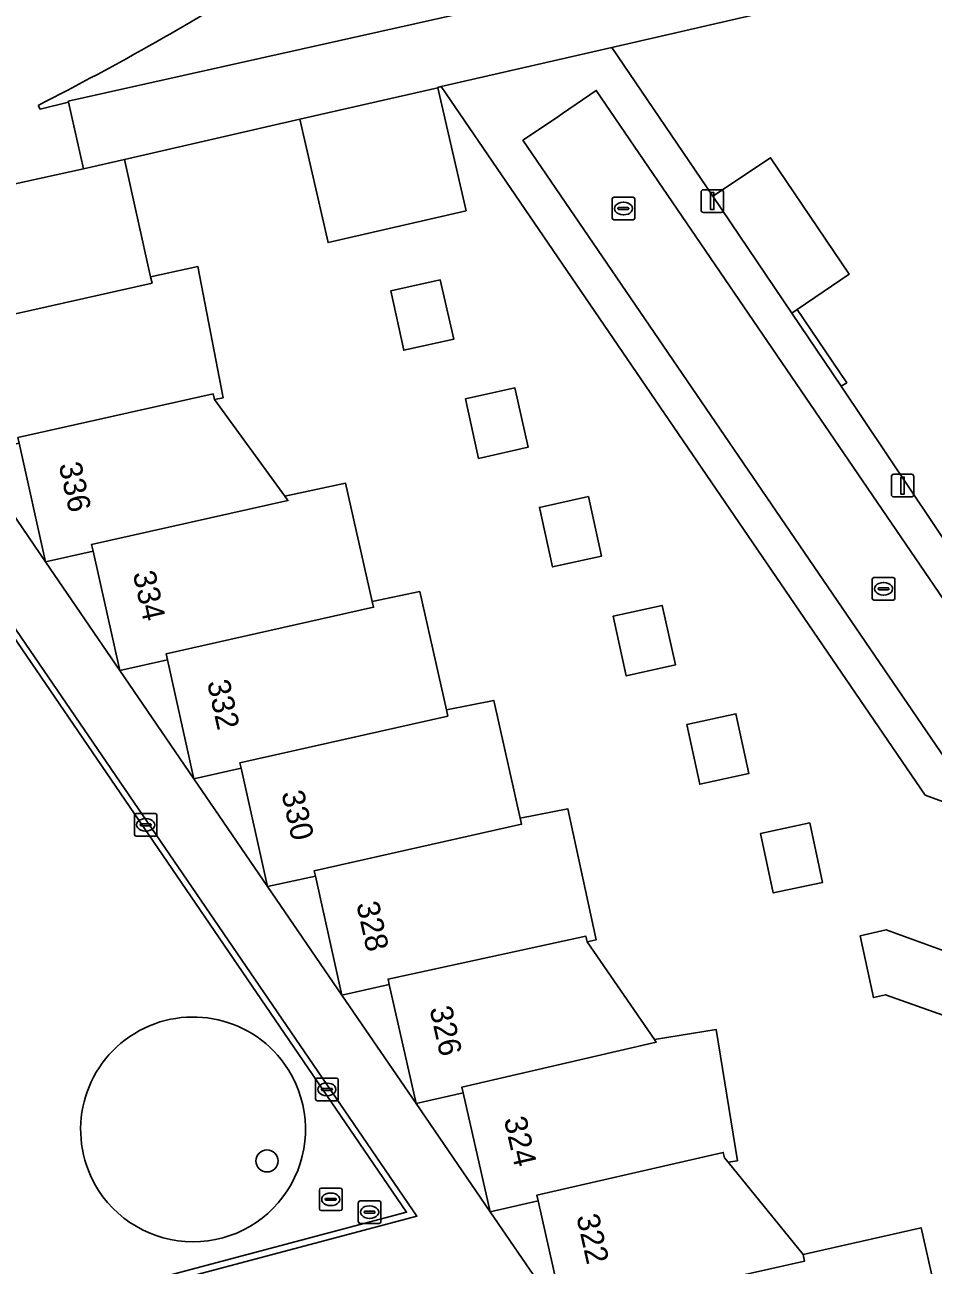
# Model space of a CAD drawing. Extents: x 155275 to 156265, y 382654 to 383635.
# Drawn here: x 155914.6 to 155954.8, y 383146.1 to 383201.1 of the extents above; entities that cross this region are included whole.
import ezdxf

# ---------------------------------------------------------------- set-up
doc = ezdxf.new("R2010")
doc.units = 0
for name, color, linetype in [('IMGEO_Boom', 7, 'Continuous'), ('IMGEO_Erf', 7, 'Continuous'), ('IMGEO_Groenvoorziening', 7, 'Continuous'), ('IMGEO_Kolk', 7, 'Continuous'), ('IMGEO_Lichtmast', 7, 'Continuous'), ('IMGEO_Muur', 7, 'Continuous'), ('IMGEO_Pand', 7, 'Continuous'), ('IMGEO_Pand_nummerreeks', 7, 'Continuous'), ('IMGEO_Pand_overbouw', 7, 'Continuous'), ('IMGEO_Rijbaan_lokaal_gesloten', 7, 'Continuous'), ('IMGEO_Rijbaan_lokaal_open', 7, 'Continuous'), ('IMGEO_Rioolput', 7, 'Continuous'), ('IMGEO_Voetpad_gesloten', 7, 'Continuous'), ('IMGEO_Voetpad_open', 7, 'Continuous')]:
    doc.layers.add(name, color=color, linetype=linetype)

msp = doc.modelspace()

# ---------------------------------------------------------------- linework, layer by layer
at = {"layer": 'IMGEO_Boom'}
msp.add_circle((155925.312, 383150.727), 0.489, dxfattribs=at)
at = {"layer": 'IMGEO_Erf'}
for points in [[(155960.614, 383204.698), (155940.605, 383200.092), (155945.079, 383193.489), (155947.638, 383195.2), (155951.129, 383190.043), (155948.816, 383188.478), (155951.015, 383185.224), (155950.77, 383185.071), (155957.88, 383174.458)], [(155975.01, 383159.472), (155954.497, 383166.947), (155933.038, 383198.35), (155932.881, 383198.314), (155932.885, 383198.296), (155934.139, 383192.85), (155928.022, 383191.441), (155926.763, 383196.906), (155918.996, 383195.114), (155920.154, 383189.921), (155922.25, 383190.376), (155923.366, 383184.557), (155922.983, 383184.484), (155926.099, 383180.194), (155928.799, 383180.771), (155929.977, 383175.528), (155932.085, 383175.966), (155933.265, 383170.721), (155935.363, 383171.145), (155936.536, 383165.924), (155938.656, 383166.331), (155939.909, 383160.535), (155939.503, 383160.447), (155942.489, 383156.118), (155945.223, 383156.56), (155946.165, 383150.736), (155945.756, 383150.669), (155949.077, 383146.581), (155954.309, 383147.769), (155955.962, 383140.49)]]:
    msp.add_lwpolyline(points, dxfattribs=at)
for points in [[(155931.379, 383186.663), (155930.799, 383189.297), (155932.991, 383189.78), (155933.603, 383187.16)], [(155934.696, 383181.873), (155934.111, 383184.511), (155936.307, 383184.998), (155936.891, 383182.362)], [(155937.972, 383177.062), (155937.391, 383179.701), (155939.564, 383180.18), (155940.146, 383177.538)], [(155941.242, 383172.232), (155940.659, 383174.875), (155942.837, 383175.356), (155943.421, 383172.715)], [(155944.499, 383167.427), (155943.921, 383170.072), (155946.103, 383170.55), (155946.681, 383167.906)], [(155947.195, 383165.25), (155949.378, 383165.714), (155949.94, 383163.07), (155947.756, 383162.61)], [(155952.76, 383160.969), (155956.496, 383159.608), (155955.576, 383157.085), (155952.737, 383158.086), (155952.197, 383157.972), (155951.614, 383160.713)]]:
    msp.add_lwpolyline(points, close=True, dxfattribs=at)
at = {"layer": 'IMGEO_Groenvoorziening'}
msp.add_lwpolyline([(155915.165, 383197.515), (155915.254, 383197.357), (155916.517, 383197.656), (155916.505, 383197.707), (155935.37, 383201.918), (155959.882, 383207.591), (155960.153, 383207.493), (155960.416, 383208.185), (156074.969, 383166.382), (156097.306, 383158.199), (156098.116, 383157.903), (156104.326, 383168.89), (156099.749, 383170.562), (156086.775, 383175.284), (156088.055, 383177.478), (156078.545, 383182.064), (156077.94, 383188.095), (156077.579, 383193.105)], dxfattribs=at)
for centre, radius, start, end in [((155851.168, 383322.647), 140.547, 297.08697, 301.92476), ((155922.038, 383152.122), 4.986, 35.5563, 212.7994), ((155922.034, 383152.127), 4.986, 212.8704, 35.4853)]:
    msp.add_arc(centre, radius, start, end, dxfattribs=at)
at = {"layer": 'IMGEO_Kolk'}
for p, q in [((155940.615, 383192.521), (155940.615, 383193.373)), ((155940.69, 383193.447), (155941.542, 383193.447)), ((155941.103, 383193.227), (155941.128, 383193.227)), ((155941.616, 383193.373), (155941.616, 383192.521)), ((155940.874, 383192.941), (155940.874, 383192.953)), ((155941.312, 383192.904), (155940.914, 383192.904)), ((155940.917, 383192.99), (155941.315, 383192.99)), ((155941.126, 383192.667), (155941.101, 383192.667)), ((155941.358, 383192.953), (155941.358, 383192.941)), ((155941.542, 383192.447), (155940.69, 383192.447)), ((155952.147, 383175.663), (155952.147, 383176.515)), ((155952.222, 383176.589), (155953.074, 383176.589)), ((155952.635, 383176.369), (155952.66, 383176.369)), ((155953.148, 383176.515), (155953.148, 383175.663)), ((155952.406, 383176.083), (155952.406, 383176.095)), ((155952.844, 383176.046), (155952.446, 383176.046)), ((155952.449, 383176.132), (155952.847, 383176.132)), ((155952.658, 383175.809), (155952.633, 383175.809)), ((155952.89, 383176.095), (155952.89, 383176.083)), ((155953.074, 383175.589), (155952.222, 383175.589)), ((155919.433, 383165.201), (155919.433, 383166.053)), ((155919.508, 383166.127), (155920.36, 383166.127)), ((155919.921, 383165.907), (155919.946, 383165.907)), ((155920.434, 383166.053), (155920.434, 383165.201)), ((155919.692, 383165.621), (155919.692, 383165.633)), ((155920.13, 383165.584), (155919.732, 383165.584)), ((155919.735, 383165.67), (155920.133, 383165.67)), ((155919.944, 383165.347), (155919.919, 383165.347)), ((155920.176, 383165.633), (155920.176, 383165.621)), ((155920.36, 383165.127), (155919.508, 383165.127)), ((155927.467, 383153.472), (155927.467, 383154.324)), ((155927.542, 383154.398), (155928.394, 383154.398)), ((155927.955, 383154.178), (155927.98, 383154.178)), ((155928.468, 383154.324), (155928.468, 383153.472)), ((155927.726, 383153.892), (155927.726, 383153.904)), ((155928.164, 383153.855), (155927.766, 383153.855)), ((155927.769, 383153.941), (155928.167, 383153.941)), ((155927.978, 383153.618), (155927.953, 383153.618)), ((155928.21, 383153.904), (155928.21, 383153.892)), ((155928.394, 383153.398), (155927.542, 383153.398))]:
    msp.add_line(p, q, dxfattribs=at)
for points in [[(155940.615, 383192.521), (155940.615, 383193.373)], [(155940.69, 383193.447), (155941.542, 383193.447)], [(155941.616, 383193.373), (155941.616, 383192.521)], [(155941.542, 383192.447), (155940.69, 383192.447)], [(155952.147, 383175.663), (155952.147, 383176.515)], [(155952.222, 383176.589), (155953.074, 383176.589)], [(155953.148, 383176.515), (155953.148, 383175.663)], [(155953.074, 383175.589), (155952.222, 383175.589)], [(155919.433, 383165.201), (155919.433, 383166.053)], [(155919.508, 383166.127), (155920.36, 383166.127)], [(155920.434, 383166.053), (155920.434, 383165.201)], [(155920.36, 383165.127), (155919.508, 383165.127)], [(155927.467, 383153.472), (155927.467, 383154.324)], [(155927.542, 383154.398), (155928.394, 383154.398)], [(155928.468, 383154.324), (155928.468, 383153.472)], [(155928.394, 383153.398), (155927.542, 383153.398)]]:
    msp.add_lwpolyline(points, dxfattribs=at)
for centre, radius, start, end in [((155940.692, 383193.371), 0.0765, 91.552, 178.448), ((155940.692, 383193.371), 0.0765, 91.552, 178.448), ((155941.54, 383193.371), 0.0765, 1.552, 88.448), ((155941.54, 383193.371), 0.0765, 1.552, 88.448), ((155940.914, 383192.95), 0.0403, 85.8775, 175.7526), ((155940.911, 383192.94), 0.0366, 178.938, 274.7102), ((155941.315, 383192.947), 0.043, 264.8664, 352.4533), ((155941.319, 383192.952), 0.0386, 1.7309, 96.639), ((155940.692, 383192.523), 0.0765, 181.552, 268.448), ((155940.692, 383192.523), 0.0765, 181.552, 268.448), ((155941.54, 383192.523), 0.0765, 271.552, 358.448), ((155941.54, 383192.523), 0.0765, 271.552, 358.448), ((155952.224, 383176.513), 0.0765, 91.552, 178.448), ((155952.224, 383176.513), 0.0765, 91.552, 178.448), ((155953.072, 383176.513), 0.0765, 1.552, 88.448), ((155953.072, 383176.513), 0.0765, 1.552, 88.448), ((155952.224, 383175.665), 0.0765, 181.552, 268.448), ((155952.224, 383175.665), 0.0765, 181.552, 268.448), ((155952.446, 383176.092), 0.0403, 85.8775, 175.7526), ((155952.443, 383176.082), 0.0366, 178.938, 274.7102), ((155952.847, 383176.089), 0.043, 264.8664, 352.4533), ((155952.851, 383176.094), 0.0386, 1.7309, 96.639), ((155953.072, 383175.665), 0.0765, 271.552, 358.448), ((155953.072, 383175.665), 0.0765, 271.552, 358.448), ((155919.51, 383166.051), 0.0765, 91.552, 178.448), ((155919.51, 383166.051), 0.0765, 91.552, 178.448), ((155920.358, 383166.051), 0.0765, 1.552, 88.448), ((155920.358, 383166.051), 0.0765, 1.552, 88.448), ((155919.51, 383165.203), 0.0765, 181.552, 268.448), ((155919.51, 383165.203), 0.0765, 181.552, 268.448), ((155919.732, 383165.63), 0.0403, 85.8775, 175.7526), ((155919.729, 383165.62), 0.0366, 178.938, 274.7102), ((155920.133, 383165.627), 0.043, 264.8664, 352.4533), ((155920.137, 383165.632), 0.0386, 1.7309, 96.639), ((155920.358, 383165.203), 0.0765, 271.552, 358.448), ((155920.358, 383165.203), 0.0765, 271.552, 358.448), ((155927.544, 383154.322), 0.0765, 91.552, 178.448), ((155927.544, 383154.322), 0.0765, 91.552, 178.448), ((155928.392, 383154.322), 0.0765, 1.552, 88.448), ((155928.392, 383154.322), 0.0765, 1.552, 88.448), ((155927.766, 383153.901), 0.0403, 85.8775, 175.7526), ((155927.763, 383153.891), 0.0366, 178.938, 274.7102), ((155928.167, 383153.898), 0.043, 264.8664, 352.4533), ((155928.171, 383153.903), 0.0386, 1.7309, 96.639), ((155927.544, 383153.474), 0.0765, 181.552, 268.448), ((155927.544, 383153.474), 0.0765, 181.552, 268.448), ((155928.392, 383153.474), 0.0765, 271.552, 358.448), ((155928.392, 383153.474), 0.0765, 271.552, 358.448)]:
    msp.add_arc(centre, radius, start, end, dxfattribs=at)
for centre, major_axis, ratio, start_param, end_param in [((155941.102, 383192.947), (-0.387, 0.002), 0.722429, 4.712389, 7.853982), ((155941.127, 383192.947), (-0.39, 0.002), 0.717154, 1.570796, 4.712389), ((155952.634, 383176.089), (-0.387, 0.002), 0.722429, 4.712389, 7.853982), ((155952.659, 383176.089), (-0.39, 0.002), 0.717154, 1.570796, 4.712389), ((155919.92, 383165.627), (-0.387, 0.002), 0.722429, 4.712389, 7.853982), ((155919.945, 383165.627), (-0.39, 0.002), 0.717154, 1.570796, 4.712389), ((155927.954, 383153.898), (-0.387, 0.002), 0.722429, 4.712389, 7.853982), ((155927.979, 383153.898), (-0.39, 0.002), 0.717154, 1.570796, 4.712389)]:
    msp.add_ellipse(centre, major_axis=major_axis, ratio=ratio, start_param=start_param, end_param=end_param, dxfattribs=at)
at = {"layer": 'IMGEO_Lichtmast'}
for p, q in [((155944.658, 383193.778), (155945.448, 383193.778)), ((155945.448, 383193.778), (155944.658, 383193.778)), ((155944.558, 383192.878), (155944.558, 383193.678)), ((155944.558, 383193.678), (155944.558, 383192.878)), ((155945.548, 383193.678), (155945.548, 383192.878)), ((155945.548, 383192.878), (155945.548, 383193.678)), ((155945.448, 383192.778), (155944.658, 383192.778)), ((155944.658, 383192.778), (155945.448, 383192.778)), ((155953.097, 383181.166), (155953.887, 383181.166)), ((155953.887, 383181.166), (155953.097, 383181.166)), ((155952.997, 383180.266), (155952.997, 383181.066)), ((155952.997, 383181.066), (155952.997, 383180.266)), ((155953.987, 383181.066), (155953.987, 383180.266)), ((155953.987, 383180.266), (155953.987, 383181.066)), ((155953.887, 383180.166), (155953.097, 383180.166)), ((155953.097, 383180.166), (155953.887, 383180.166))]:
    msp.add_line(p, q, dxfattribs=at)
for points in [[(155944.978, 383193.653), (155945.128, 383193.653), (155945.128, 383192.903), (155944.978, 383192.903), (155944.978, 383193.653)], [(155953.417, 383181.041), (155953.567, 383181.041), (155953.567, 383180.291), (155953.417, 383180.291), (155953.417, 383181.041)]]:
    msp.add_lwpolyline(points, dxfattribs=at)
for centre, start, end in [((155944.658, 383193.678), 90, 180), ((155944.658, 383193.678), 90, 180), ((155945.448, 383193.678), 0, 90), ((155945.448, 383193.678), 360, 90), ((155944.658, 383192.878), 180, 270), ((155944.658, 383192.878), 180, 270), ((155945.448, 383192.878), 270, 0), ((155945.448, 383192.878), 270, 0), ((155953.097, 383181.066), 90, 180), ((155953.097, 383181.066), 90, 180), ((155953.887, 383181.066), 0, 90), ((155953.887, 383181.066), 360, 90), ((155953.097, 383180.266), 180, 270), ((155953.097, 383180.266), 180, 270), ((155953.887, 383180.266), 270, 0), ((155953.887, 383180.266), 270, 0)]:
    msp.add_arc(centre, 0.1, start, end, dxfattribs=at)
at = {"layer": 'IMGEO_Muur'}
msp.add_lwpolyline([(155948.816, 383188.478), (155948.576, 383188.315), (155950.77, 383185.071), (155951.015, 383185.224)], close=True, dxfattribs=at)
at = {"layer": 'IMGEO_Pand'}
for points in [[(155926.763, 383196.906), (155928.022, 383191.441), (155934.139, 383192.85), (155932.885, 383198.296)], [(155918.996, 383195.114), (155917.181, 383194.714), (155907.669, 383192.617), (155907.766, 383192.176), (155908.931, 383186.888), (155911.031, 383187.345), (155910.98, 383187.572), (155920.217, 383189.64), (155920.154, 383189.921)], [(155945.079, 383193.489), (155948.576, 383188.315), (155948.816, 383188.478), (155951.129, 383190.043), (155947.638, 383195.2)], [(155922.25, 383190.376), (155920.154, 383189.921), (155920.217, 383189.64), (155910.98, 383187.572), (155911.031, 383187.345), (155912.212, 383182.088), (155914.323, 383182.547), (155914.268, 383182.791), (155922.928, 383184.728), (155922.983, 383184.484), (155923.366, 383184.557)], [(155932.991, 383189.78), (155930.799, 383189.297), (155931.379, 383186.663), (155933.603, 383187.16)], [(155936.307, 383184.998), (155934.111, 383184.511), (155934.696, 383181.873), (155936.891, 383182.362)], [(155922.983, 383184.484), (155922.928, 383184.728), (155914.268, 383182.791), (155914.323, 383182.547), (155915.496, 383177.285), (155917.599, 383177.752), (155917.532, 383178.051), (155926.237, 383180.004), (155926.099, 383180.194)], [(155928.799, 383180.771), (155926.099, 383180.194), (155926.237, 383180.004), (155917.532, 383178.051), (155917.599, 383177.752), (155918.79, 383172.467), (155920.895, 383172.941), (155920.837, 383173.202), (155930.035, 383175.27), (155929.977, 383175.528)], [(155939.564, 383180.18), (155937.391, 383179.701), (155937.972, 383177.062), (155940.146, 383177.538)], [(155932.085, 383175.966), (155929.977, 383175.528), (155930.035, 383175.27), (155920.837, 383173.202), (155920.895, 383172.941), (155922.069, 383167.671), (155924.168, 383168.134), (155924.113, 383168.379), (155933.327, 383170.445), (155933.265, 383170.721)], [(155942.837, 383175.356), (155940.659, 383174.875), (155941.242, 383172.232), (155943.421, 383172.715)], [(155935.363, 383171.145), (155933.265, 383170.721), (155933.327, 383170.445), (155924.113, 383168.379), (155924.168, 383168.134), (155925.338, 383162.889), (155927.457, 383163.356), (155927.404, 383163.594), (155936.597, 383165.654), (155936.536, 383165.924)], [(155946.103, 383170.55), (155943.921, 383170.072), (155944.499, 383167.427), (155946.681, 383167.906)], [(155938.656, 383166.331), (155936.536, 383165.924), (155936.597, 383165.654), (155927.404, 383163.594), (155927.457, 383163.356), (155928.63, 383158.074), (155930.736, 383158.542), (155930.683, 383158.786), (155939.45, 383160.691), (155939.503, 383160.447), (155939.909, 383160.535)], [(155949.378, 383165.714), (155947.195, 383165.25), (155947.756, 383162.61), (155949.94, 383163.07)], [(155956.496, 383159.608), (155952.76, 383160.969), (155951.614, 383160.713), (155952.197, 383157.972), (155952.737, 383158.086), (155955.576, 383157.085)], [(155939.503, 383160.447), (155939.45, 383160.691), (155930.683, 383158.786), (155930.736, 383158.542), (155931.921, 383153.27), (155934.004, 383153.753), (155933.948, 383153.997), (155942.573, 383155.997), (155942.489, 383156.118)], [(155945.223, 383156.56), (155942.489, 383156.118), (155942.573, 383155.997), (155933.948, 383153.997), (155934.004, 383153.753), (155935.206, 383148.473), (155937.331, 383148.962), (155937.275, 383149.206), (155945.541, 383151.108), (155945.597, 383150.864), (155945.756, 383150.669), (155946.165, 383150.736)], [(155945.756, 383150.669), (155945.597, 383150.864), (155945.541, 383151.108), (155937.275, 383149.206), (155937.331, 383148.962), (155938.467, 383143.891), (155949.143, 383146.29), (155949.077, 383146.581)], [(155954.309, 383147.769), (155949.077, 383146.581), (155949.143, 383146.29), (155938.467, 383143.891), (155938.527, 383143.624), (155944.817, 383141.355), (155949.688, 383139.598), (155950.614, 383139.264), (155955.962, 383140.49)]]:
    msp.add_lwpolyline(points, close=True, dxfattribs=at)
at = {"layer": 'IMGEO_Pand_overbouw'}
for points in [[(155912.212, 383182.088), (155915.496, 383177.285), (155914.323, 383182.547)], [(155915.496, 383177.285), (155918.79, 383172.467), (155917.599, 383177.752)], [(155918.79, 383172.467), (155922.069, 383167.671), (155920.895, 383172.941)], [(155922.069, 383167.671), (155922.814, 383166.581), (155925.338, 383162.889), (155924.168, 383168.134)], [(155925.338, 383162.889), (155928.63, 383158.074), (155927.457, 383163.356)], [(155928.63, 383158.074), (155931.921, 383153.27), (155930.736, 383158.542)], [(155931.921, 383153.27), (155935.206, 383148.473), (155934.004, 383153.753)], [(155937.331, 383148.962), (155935.206, 383148.473), (155938.527, 383143.624), (155938.467, 383143.891)]]:
    msp.add_lwpolyline(points, close=True, dxfattribs=at)
at = {"layer": 'IMGEO_Rijbaan_lokaal_gesloten'}
msp.add_arc((155862.963, 383302.856), 113.492, 295.45386, 303.32018, dxfattribs=at)
at = {"layer": 'IMGEO_Rijbaan_lokaal_open'}
msp.add_lwpolyline([(155939.913, 383198.183), (155938.419, 383197.159), (155938.142, 383196.966), (155936.656, 383195.973), (155955.592, 383168.264), (156012.329, 383147.679), (156013.627, 383151.189), (155958.269, 383171.269)], close=True, dxfattribs=at)
at = {"layer": 'IMGEO_Rioolput'}
for p, q in [((155927.637, 383148.599), (155927.637, 383149.451)), ((155927.712, 383149.525), (155928.564, 383149.525)), ((155928.125, 383149.305), (155928.15, 383149.305)), ((155928.638, 383149.451), (155928.638, 383148.599)), ((155927.896, 383149.019), (155927.896, 383149.031)), ((155928.334, 383148.982), (155927.936, 383148.982)), ((155927.939, 383149.068), (155928.337, 383149.068)), ((155928.148, 383148.745), (155928.123, 383148.745)), ((155928.38, 383149.031), (155928.38, 383149.019)), ((155929.362, 383148.032), (155929.362, 383148.884)), ((155929.437, 383148.958), (155930.289, 383148.958)), ((155929.85, 383148.738), (155929.875, 383148.738)), ((155930.363, 383148.884), (155930.363, 383148.032)), ((155928.564, 383148.525), (155927.712, 383148.525)), ((155929.621, 383148.452), (155929.621, 383148.464)), ((155930.059, 383148.415), (155929.661, 383148.415)), ((155929.664, 383148.501), (155930.062, 383148.501)), ((155929.873, 383148.178), (155929.848, 383148.178)), ((155930.105, 383148.464), (155930.105, 383148.452)), ((155930.289, 383147.958), (155929.437, 383147.958))]:
    msp.add_line(p, q, dxfattribs=at)
for points in [[(155927.637, 383148.599), (155927.637, 383149.451)], [(155927.712, 383149.525), (155928.564, 383149.525)], [(155928.638, 383149.451), (155928.638, 383148.599)], [(155929.362, 383148.032), (155929.362, 383148.884)], [(155929.437, 383148.958), (155930.289, 383148.958)], [(155930.363, 383148.884), (155930.363, 383148.032)], [(155928.564, 383148.525), (155927.712, 383148.525)], [(155930.289, 383147.958), (155929.437, 383147.958)]]:
    msp.add_lwpolyline(points, dxfattribs=at)
for centre, radius, start, end in [((155927.714, 383149.449), 0.0765, 91.552, 178.448), ((155927.714, 383149.449), 0.0765, 91.552, 178.448), ((155928.562, 383149.449), 0.0765, 1.552, 88.448), ((155928.562, 383149.449), 0.0765, 1.552, 88.448), ((155927.936, 383149.028), 0.0403, 85.8775, 175.7526), ((155927.933, 383149.018), 0.0366, 178.938, 274.7102), ((155928.337, 383149.025), 0.043, 264.8664, 352.4533), ((155928.341, 383149.03), 0.0386, 1.7309, 96.639), ((155929.439, 383148.882), 0.0765, 91.552, 178.448), ((155929.439, 383148.882), 0.0765, 91.552, 178.448), ((155930.287, 383148.882), 0.0765, 1.552, 88.448), ((155930.287, 383148.882), 0.0765, 1.552, 88.448), ((155927.714, 383148.601), 0.0765, 181.552, 268.448), ((155927.714, 383148.601), 0.0765, 181.552, 268.448), ((155928.562, 383148.601), 0.0765, 271.552, 358.448), ((155928.562, 383148.601), 0.0765, 271.552, 358.448), ((155929.661, 383148.461), 0.0403, 85.8775, 175.7526), ((155929.658, 383148.451), 0.0366, 178.938, 274.7102), ((155930.062, 383148.458), 0.043, 264.8664, 352.4533), ((155930.066, 383148.463), 0.0386, 1.7309, 96.639), ((155929.439, 383148.034), 0.0765, 181.552, 268.448), ((155929.439, 383148.034), 0.0765, 181.552, 268.448), ((155930.287, 383148.034), 0.0765, 271.552, 358.448), ((155930.287, 383148.034), 0.0765, 271.552, 358.448)]:
    msp.add_arc(centre, radius, start, end, dxfattribs=at)
for centre, major_axis, ratio, start_param, end_param in [((155928.124, 383149.025), (-0.387, 0.002), 0.722429, 4.712389, 7.853982), ((155928.149, 383149.025), (-0.39, 0.002), 0.717154, 1.570796, 4.712389), ((155929.849, 383148.458), (-0.387, 0.002), 0.722429, 4.712389, 7.853982), ((155929.874, 383148.458), (-0.39, 0.002), 0.717154, 1.570796, 4.712389)]:
    msp.add_ellipse(centre, major_axis=major_axis, ratio=ratio, start_param=start_param, end_param=end_param, dxfattribs=at)
at = {"layer": 'IMGEO_Voetpad_gesloten'}
msp.add_lwpolyline([(155902.448, 383191.426), (155902.172, 383191.367), (155931.5, 383148.452), (155863.327, 383130.346), (155860.338, 383134.727), (155882.417, 383149.798), (155876.216, 383158.871), (155875.989, 383158.653), (155882.014, 383149.858), (155859.907, 383134.822), (155863.219, 383130.024), (155931.963, 383148.284)], close=True, dxfattribs=at)
at = {"layer": 'IMGEO_Voetpad_open'}
for points in [[(156097.818, 383157.376), (156074.766, 383165.893), (156065.383, 383169.298), (156037.858, 383179.351), (155960.153, 383207.493), (155959.882, 383207.591), (155935.37, 383201.918), (155916.505, 383197.707), (155916.517, 383197.656), (155917.181, 383194.714), (155918.996, 383195.114), (155926.763, 383196.906), (155932.885, 383198.296), (155932.881, 383198.314), (155933.038, 383198.35), (155940.605, 383200.092), (155960.614, 383204.698), (156024.49, 383181.551), (156026.054, 383180.984), (156030.088, 383179.523), (156036.634, 383177.153), (156074.168, 383163.435), (156101.596, 383153.469)], [(155957.88, 383174.458), (155950.77, 383185.071), (155948.576, 383188.315), (155945.079, 383193.489), (155940.605, 383200.092), (155933.038, 383198.35), (155954.497, 383166.947), (155975.01, 383159.472)], [(155955.592, 383168.264), (155936.656, 383195.973), (155938.142, 383196.966), (155938.419, 383197.159), (155939.913, 383198.183), (155958.269, 383171.269)], [(155903.453, 383196.761), (155905.363, 383192.109), (155907.669, 383192.617), (155917.181, 383194.714), (155916.517, 383197.656), (155915.254, 383197.357), (155915.165, 383197.515)], [(155897.01, 383170.606), (155885.329, 383187.66), (155860.322, 383182.022), (155872.869, 383163.723), (155876.216, 383158.871), (155882.417, 383149.798), (155860.338, 383134.727), (155863.327, 383130.346), (155931.5, 383148.452), (155902.172, 383191.367)], [(155902.448, 383191.426), (155931.963, 383148.284), (155863.219, 383130.024)], [(155938.467, 383143.891), (155937.331, 383148.962), (155935.206, 383148.473), (155934.004, 383153.753), (155931.921, 383153.27), (155930.736, 383158.542), (155928.63, 383158.074), (155927.457, 383163.356), (155925.338, 383162.889), (155924.168, 383168.134), (155922.069, 383167.671), (155920.895, 383172.941), (155918.79, 383172.467), (155917.599, 383177.752), (155915.496, 383177.285), (155914.323, 383182.547)]]:
    msp.add_lwpolyline(points, dxfattribs=at)
for centre, radius, start, end in [((155862.963, 383302.856), 113.492, 295.45386, 303.32018), ((155851.168, 383322.647), 140.547, 297.08697, 301.92476), ((155922.038, 383152.122), 4.986, 35.5563, 212.7994), ((155922.034, 383152.127), 4.986, 212.8704, 35.4853)]:
    msp.add_arc(centre, radius, start, end, dxfattribs=at)

# ---------------------------------------------------------------- texts
at = {"layer": 'IMGEO_Pand_nummerreeks'}
for s, rotation, p in [('336', 282.5648, (155916.073, 383181.593)), ('334', 282.7023, (155919.357, 383176.775)), ('332', 282.559, (155922.652, 383171.95)), ('330', 282.5762, (155925.948, 383167.043)), ('328', 282.5189, (155929.268, 383162.122)), ('326', 282.6679, (155932.512, 383157.483)), ('324', 282.8226, (155935.809, 383152.582)), ('322', 282.6278, (155939.024, 383148.267))]:
    msp.add_text(s, height=1, rotation=rotation, dxfattribs=at).set_placement(p)

doc.saveas('drawing.dxf')
